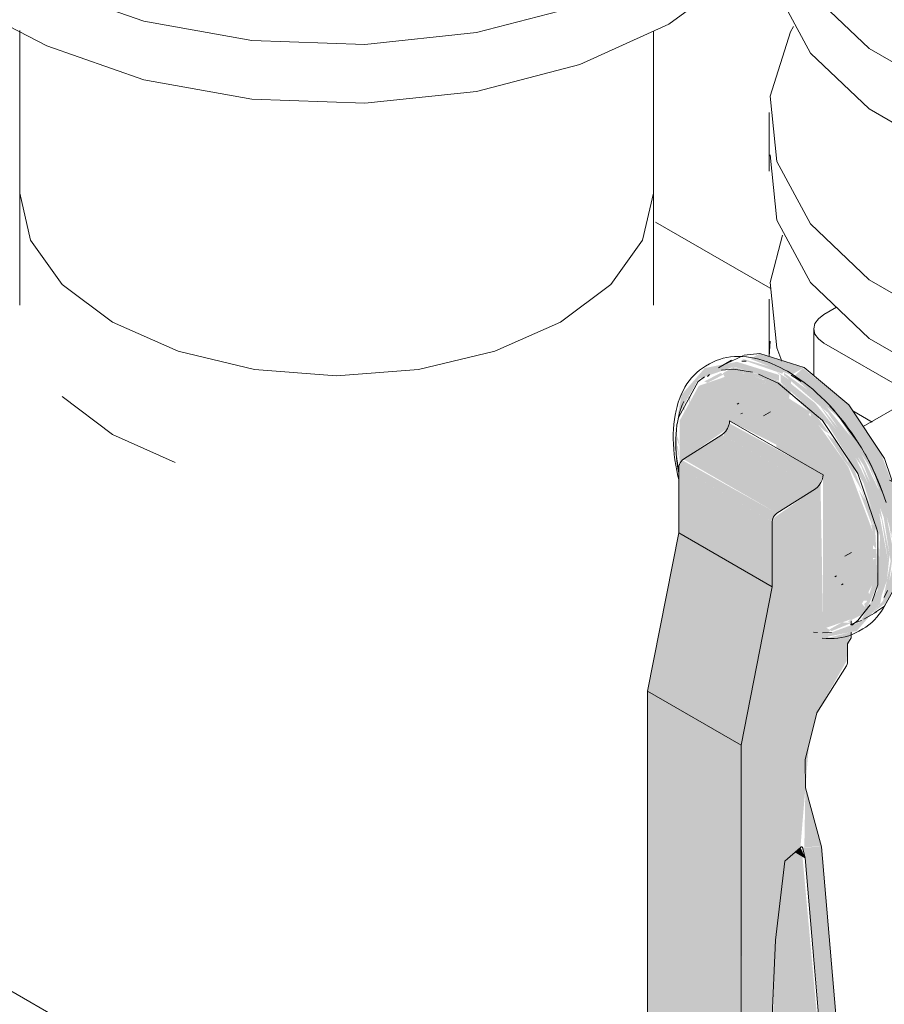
# Model space of a CAD drawing. Header units: metres. Extents: x -54598 to 1827199, y -329446 to -256744.
# Tile 322 of 474: x 204694 to 205067, y -284199 to -283775. Entities that reach past the tile are written whole.
import ezdxf

# ---------------------------------------------------------------- set-up
doc = ezdxf.new("R2010")
doc.units = ezdxf.units.M
doc.layers.add('P-PIPE', color=7, linetype='Continuous', lineweight=20)

# ---------------------------------------------------------------- blocks, each defined once
blk = doc.blocks.new('ADSK_СтальСварка_Врезка - Врезка стальная-712894-AKS11')
at = {"layer": 'P-PIPE', "color": 5}
for p, q in [((-19076.34, 10853.16), (-19076.34, 10844.99)), ((-18803.34, 10844.99), (-18803.34, 10853.16)), ((-19076.34, 10844.99), (-19076.34, 10804.8)), ((-18803.34, 10804.8), (-18803.34, 10844.99))]:
    blk.add_line(p, q, dxfattribs=at)
for points in [[(-19076.34, 10853.16, 0), (-19071.69, 10832.76, 0), (-19058.05, 10813.75, 0), (-19036.36, 10797.43, 0), (-19008.09, 10784.91, 0), (-18975.17, 10777.04, 0), (-18939.84, 10774.35, 0), (-18904.51, 10777.04, 0), (-18871.59, 10784.91, 0), (-18843.32, 10797.43, 0)], [(-18843.32, 10797.43, 0), (-18821.63, 10813.75, 0), (-18807.99, 10832.76, 0), (-18803.34, 10853.16, 0)], [(-19009.39, 10736.99, 0), (-19036.36, 10749.08, 0), (-19058.05, 10765.4, 0)]]:
    blk.add_polyline3d(points, dxfattribs=at)
blk = doc.blocks.new('VM_Фланец_ГОСТ 332591 - VM_Фланец_ГОСТ 33259-2015-V70-AKS11')
at = {"layer": 'P-PIPE'}
for p, q in [((-19142.34, 11033.93), (-19142.34, 11009.15)), ((-19142.33, 11009.15), (-19141.97, 11015.68)), ((-18821.63, 10994.52), (-18843.32, 10978.2))]:
    blk.add_line(p, q, dxfattribs=at)
for points in [[(-19136.59, 11061.57, 0), (-19141.97, 11040.99, 0), (-19139.02, 11012.85, 0), (-19136.9, 11007.02, 0)], [(-18796.65, 10951.26, 0), (-18766.55, 10973.45, 0), (-18751.87, 10990.46, 0)], [(-18843.32, 10978.2, 0), (-18871.59, 10965.68, 0), (-18904.51, 10957.81, 0), (-18939.84, 10955.12, 0), (-18975.17, 10957.81, 0), (-18993.12, 10961.38, 0)], [(-18751.6, 10965.54, 0), (-18766.55, 10948.13, 0), (-18796.65, 10925.95, 0)], [(-19090.5, 10955.81, 0), (-19064.73, 10941.9, 0), (-19022.95, 10927.32, 0), (-18976.34, 10918.93, 0), (-18927.61, 10917.23, 0), (-18879.6, 10922.31, 0), (-18835.08, 10933.88, 0), (-18796.65, 10951.26, 0)], [(-18796.65, 10925.95, 0), (-18835.08, 10908.57, 0), (-18879.6, 10897, 0), (-18927.61, 10891.92, 0), (-18976.34, 10893.62, 0), (-19022.95, 10902, 0), (-19064.73, 10916.59, 0), (-19085.1, 10927.17, 0)]]:
    blk.add_polyline3d(points, dxfattribs=at)
blk = doc.blocks.new('Tecofi_VPI4448-02_Затвор дисковый поворотный с ручкой - Затвор дисковый поворотный_VPI 4448-02-V71-AKS11')
at = {"layer": 'P-PIPE'}
for points in [[(-18747.8, 10775.25), (-18747.12, 10776.59), (-18765.22, 10781.72), (-18764.26, 10780.98), (-18748.43, 10775.47)], [(-18743.97, 10774.67), (-18738.32, 10777.94), (-18757.52, 10783.96), (-18761.58, 10781.62), (-18744.27, 10774.76)], [(-18709.1, 10671.86), (-18702.7, 10676.8), (-18695.16, 10690.54), (-18695.88, 10715.42), (-18705.35, 10741.17), (-18719.22, 10761.87), (-18738.86, 10777.62), (-18743.04, 10773.89), (-18722.97, 10755.83), (-18708.03, 10731.46), (-18700.82, 10706.72), (-18699.66, 10696.99), (-18699.6, 10694.4), (-18704.07, 10676.17), (-18704.4, 10677.23), (-18705.65, 10675.83), (-18708.63, 10672.41)], [(-18792.04, 10736.31), (-18790.4, 10738.36), (-18771.46, 10751.56), (-18770.49, 10754.93), (-18750.34, 10744.64), (-18750.34, 10769.28), (-18768.9, 10775.11), (-18783.78, 10769.99), (-18792.04, 10754.96), (-18792.04, 10736.45)], [(-18728.27, 10661.84), (-18715.69, 10664.28), (-18705.62, 10676), (-18702.13, 10694.26), (-18706.9, 10719.62), (-18718.43, 10743.59), (-18733.59, 10762.48), (-18748.43, 10774.45), (-18748.43, 10771.46), (-18728.04, 10753.13), (-18712.87, 10728.32), (-18705.65, 10705.21), (-18706.67, 10682.01), (-18714.29, 10668.15), (-18728.98, 10662.8)], [(-18704.67, 10675.82), (-18702.89, 10677.19), (-18699.92, 10698.64), (-18704.28, 10721.1), (-18715.82, 10745.08), (-18731.78, 10764.68), (-18747.12, 10775.65), (-18747.12, 10774.7), (-18728.08, 10758.34), (-18712.76, 10735.73), (-18704.09, 10713.36), (-18701.11, 10694.4), (-18704.4, 10677.23)], [(-18730.18, 10665.21), (-18716.89, 10669.77), (-18708.63, 10684.81), (-18708.63, 10706.8), (-18719.3, 10734.98), (-18733.59, 10755.2), (-18750.34, 10769.28), (-18750.34, 10743.3), (-18730.18, 10730.58), (-18730.18, 10666.66)], [(-18733.54, 10725.65), (-18731.85, 10727.24), (-18730.18, 10731.66), (-18770.6, 10753.85), (-18772.96, 10749.61), (-18772.96, 10748.42), (-18733.59, 10725.69)], [(-18750.09, 10715.09), (-18733.59, 10725.69), (-18773.84, 10748.92), (-18790.4, 10738.36), (-18750.34, 10715.23)], [(-18752.1, 10683.34), (-18752.1, 10711.48), (-18792.41, 10734.75), (-18792.41, 10706.61), (-18765.54, 10691.1)], [(-18752.1, 10711.48), (-18750.62, 10714.68), (-18750.69, 10715.43), (-18790.93, 10737.95), (-18792.34, 10734.71), (-18753.23, 10712.14)], [(-18705.65, 10683.86), (-18706.73, 10710.04), (-18716.45, 10735.76), (-18714.92, 10731.37), (-18706.67, 10705.21), (-18706.67, 10684.22)], [(-18765.54, 10615.09), (-18752.1, 10683.34), (-18792.41, 10706.61), (-18805.84, 10638.36)], [(-18765.54, 10322.86), (-18765.54, 10615.09), (-18805.84, 10638.36), (-18805.84, 10346.13)], [(-18720.84, 10365.97), (-18739.1, 10567.19), (-18742.2, 10568.98), (-18746.77, 10564.37), (-18750.75, 10531), (-18752.1, 10484.37), (-18752.1, 10384.02), (-18747.12, 10381.14)], [(-18737.88, 10566.49), (-18739.97, 10570.97), (-18742.2, 10568.98), (-18739.28, 10567.3)]]:
    blk.add_hatch(color=37, dxfattribs=at).paths.add_polyline_path(points)
h = blk.add_hatch(color=37, dxfattribs=at)
h.paths.add_polyline_path([(-18792.96, 10736.47), (-18793.46, 10754.33), (-18794.24, 10744.64), (-18793.27, 10738.41)])
h.paths.add_polyline_path([(-18792.83, 10757.17), (-18783.78, 10773.03), (-18768.64, 10778.23), (-18749.22, 10772.2), (-18749.24, 10774.73), (-18767.36, 10780.37), (-18781.16, 10777.69), (-18791.2, 10766.14), (-18792.04, 10761.49)])
h = blk.add_hatch(color=37, dxfattribs=at)
h.paths.add_polyline_path([(-18744.87, 10764.68), (-18744.66, 10766.38), (-18743.97, 10766.38), (-18744.37, 10768.05), (-18750.34, 10772.49), (-18768.9, 10778.14), (-18773.42, 10775.41), (-18772.62, 10773.83), (-18764.45, 10775.41), (-18755.71, 10772.75), (-18754.77, 10771.75), (-18755.78, 10770.99), (-18748.43, 10767.67), (-18746.09, 10765.71)])
h.paths.add_polyline_path([(-18743.97, 10770.85), (-18743.97, 10772.17), (-18750.34, 10776.14), (-18748.43, 10774.45), (-18746.09, 10772.57)])
h = blk.add_hatch(color=37, dxfattribs=at)
h.paths.add_polyline_path([(-18792.04, 10743.96), (-18792.86, 10748.36), (-18793.21, 10746.92), (-18792.11, 10744.14)])
h.paths.add_polyline_path([(-18792.04, 10738.47), (-18792.85, 10744.06), (-18793.45, 10743.96), (-18792.14, 10738.6)])
h.paths.add_polyline_path([(-18789.98, 10758.72), (-18789.85, 10761.31), (-18790.67, 10760.81)])
h.paths.add_polyline_path([(-18787.91, 10762.47), (-18787.13, 10765.71), (-18788.38, 10765.03)])
h.paths.add_polyline_path([(-18755.81, 10771), (-18754.41, 10772.14), (-18763.39, 10775.19), (-18768.64, 10775.29), (-18767.55, 10774.68), (-18758.83, 10771.95)])
h.paths.add_polyline_path([(-18780.06, 10771.27), (-18773.14, 10774.85), (-18774.35, 10775.56), (-18781.4, 10771.92), (-18780.69, 10771.57)])
h = blk.add_hatch(color=37, dxfattribs=at)
h.paths.add_polyline_path([(-18719.65, 10668.18), (-18712.18, 10671.97), (-18706.67, 10684.22), (-18707.82, 10710.27), (-18717.38, 10735.45), (-18733.59, 10757.87), (-18734.6, 10759.6), (-18735.8, 10760.84), (-18743.97, 10766.38), (-18743.04, 10765.28), (-18736.72, 10759.59), (-18735.59, 10758), (-18735.59, 10756.88), (-18729.74, 10750.62), (-18727.5, 10749.35), (-18719.49, 10737.84), (-18719, 10734.99), (-18716.45, 10730.05), (-18713.57, 10724.85), (-18708.51, 10710.02), (-18709.45, 10710.18), (-18708.63, 10706.57), (-18708.63, 10701.3), (-18707.29, 10699.57), (-18707.3, 10695.71), (-18708.42, 10695.35), (-18707.47, 10691.77), (-18708.63, 10690.31), (-18707.67, 10688.17), (-18711.42, 10676.83), (-18712.48, 10676), (-18712.18, 10674.62), (-18714.82, 10673.53), (-18718.16, 10669.34), (-18719.68, 10668.19)])
h.paths.add_polyline_path([(-18704.88, 10679.88), (-18702.7, 10686.09), (-18701.56, 10697.23), (-18706.41, 10721.1), (-18717.58, 10744.18), (-18732.53, 10762.93), (-18730.53, 10759.91), (-18713.74, 10735.4), (-18704.95, 10712.3), (-18702.13, 10694.26), (-18704.67, 10680.98)])
h.paths.add_polyline_path([(-18700.82, 10704.36), (-18701.3, 10711.45), (-18701.65, 10709.66), (-18700.85, 10704.56)])
h.paths.add_polyline_path([(-18705.44, 10723.77), (-18710.93, 10737.78), (-18710.09, 10734.48), (-18705.65, 10724.25)])
h = blk.add_hatch(color=37, dxfattribs=at)
h.paths.add_polyline_path([(-18726.68, 10664.17), (-18718.16, 10667.69), (-18722.06, 10668), (-18727.34, 10665.02), (-18727.06, 10664.66)])
h.paths.add_polyline_path([(-18712.76, 10677.29), (-18710.5, 10677.29), (-18709.97, 10679.2), (-18710.69, 10681.05), (-18712.1, 10678.5)])
h.paths.add_polyline_path([(-18714.82, 10673.53), (-18712.18, 10674.62), (-18713.47, 10676), (-18714.29, 10674.52)])
h.paths.add_polyline_path([(-18708.63, 10690.31), (-18707.04, 10692.31), (-18708.63, 10695.35), (-18708.63, 10692.69)])
h.paths.add_polyline_path([(-18708.63, 10684.81), (-18707.47, 10688.87), (-18708.63, 10690.31), (-18708.63, 10685.05)])
h.paths.add_polyline_path([(-18707.09, 10695.7), (-18707.3, 10699.7), (-18708.63, 10699.57), (-18708.63, 10695.8), (-18707.3, 10695.71)])
h.paths.add_polyline_path([(-18707.82, 10706.57), (-18711.54, 10719.88), (-18714.82, 10725.23), (-18707.92, 10706.8)])
h.paths.add_polyline_path([(-18716.23, 10731.61), (-18724.77, 10746.04), (-18728.73, 10749.35), (-18721.23, 10737.87), (-18716.26, 10731.64)])
h.paths.add_polyline_path([(-18736.42, 10757.58), (-18735.63, 10758.72), (-18743.97, 10763.93), (-18736.59, 10757.72)])
h = blk.add_hatch(color=37, dxfattribs=at)
h.paths.add_polyline_path([(-18730.83, 10571.24), (-18739.1, 10570.9), (-18737.7, 10564.37), (-18719.88, 10365.6), (-18718.45, 10365.97), (-18714.28, 10369.85), (-18713.8, 10370.79), (-18715.52, 10388.89), (-18717.58, 10394.45), (-18717.58, 10411.57), (-18719.63, 10416.08), (-18719.56, 10422.32), (-18718.55, 10426.7), (-18719.88, 10434.83), (-18721.86, 10439.04), (-18721.74, 10445.74), (-18720.84, 10452.65), (-18722.4, 10458.44), (-18724.09, 10462.02), (-18723.92, 10469.14), (-18722.58, 10474.13), (-18730.43, 10566.49)])
h.paths.add_polyline_path([(-18737.83, 10596.64), (-18738.28, 10571.17), (-18730.83, 10571.24), (-18735.93, 10589.76)])
h.paths.add_polyline_path([(-18763.42, 10321.64), (-18752.1, 10328.99), (-18751.8, 10505.59), (-18750.05, 10536.88), (-18746.7, 10564.95), (-18739.93, 10571.38), (-18736.32, 10615.09), (-18732.9, 10628.96), (-18720.06, 10651.35), (-18719.71, 10658.7), (-18718.16, 10662.83), (-18718.68, 10663.7), (-18727.92, 10661.37), (-18728.05, 10663.42), (-18727.06, 10664.66), (-18728.87, 10665.66), (-18730.18, 10665.21), (-18731.32, 10728.04), (-18733.59, 10725.62), (-18751.11, 10713.27), (-18752.1, 10711.05), (-18752.1, 10683.34), (-18765.54, 10615.09), (-18764.51, 10322.27)])
h.paths.add_polyline_path([(-18718.16, 10667.69), (-18718.72, 10668.5), (-18719.55, 10668.15)])
at = {"layer": 'P-PIPE', "color": 5}
for p, q in [((-18724.37, 10803.87), (-18729.83, 10800.72)), ((-18734.22, 10794.59), (-18734.22, 10774.49)), ((-18729.83, 10788.47), (-18650.63, 10742.75)), ((-18769.62, 10781.04), (-18775.27, 10777.77)), ((-18764.47, 10783.1), (-18771.77, 10779.6)), ((-18779.1, 10779.51), (-18780.81, 10778.52)), ((-18763.35, 10780.7), (-18765.26, 10780.66)), ((-18779.15, 10774.89), (-18780.07, 10773.98)), ((-18749.59, 10771.15), (-18758.03, 10775.08)), ((-18739.58, 10771.88), (-18743.97, 10774.67)), ((-18678.66, 10772.18), (-18712.87, 10752.43)), ((-18766.45, 10762.49), (-18767.16, 10762.08)), ((-18764.96, 10758.28), (-18765.67, 10757.87)), ((-18752.93, 10758.8), (-18755.82, 10757.13)), ((-18709.01, 10754.4), (-18717.43, 10759.26)), ((-18730.18, 10731.66), (-18770.49, 10754.93)), ((-18793.4, 10750.67), (-18793.5, 10749.42)), ((-18790.4, 10738.36), (-18773.84, 10748.92)), ((-18793.31, 10739.53), (-18792.51, 10733.78)), ((-18792.41, 10706.61), (-18792.41, 10734.75)), ((-18733.53, 10725.65), (-18750.09, 10715.09)), ((-18752.1, 10711.48), (-18752.1, 10683.34)), ((-18805.84, 10638.36), (-18792.41, 10706.61)), ((-18752.1, 10683.34), (-18792.41, 10706.61)), ((-18720.82, 10696.51), (-18717.93, 10698.18)), ((-18725.11, 10687.61), (-18724.4, 10688.02)), ((-18752.1, 10683.34), (-18765.54, 10615.09)), ((-18722.2, 10684.22), (-18721.5, 10684.63)), ((-18703.88, 10678.76), (-18702.52, 10681.71)), ((-18712.67, 10669.35), (-18707.02, 10672.61)), ((-18718.38, 10667.08), (-18713.65, 10668.82)), ((-18718.16, 10666.81), (-18718.16, 10668.69)), ((-18732.67, 10663.61), (-18734.36, 10663.82)), ((-18730.49, 10663.48), (-18726.61, 10663.69)), ((-18718.16, 10661.38), (-18718.16, 10663.8)), ((-18714.79, 10664.18), (-18713.08, 10665.16)), ((-18719.71, 10658.7), (-18718.16, 10661.38)), ((-18719.67, 10650.74), (-18719.71, 10658.7)), ((-18732.9, 10628.96), (-18720.15, 10649.22)), ((-18805.84, 10346.13), (-18805.84, 10638.36)), ((-18765.54, 10615.09), (-18805.84, 10638.36)), ((-18737.89, 10608.72), (-18732.9, 10628.96)), ((-18765.54, 10615.09), (-18765.54, 10322.86)), ((-18737.83, 10596.64), (-18737.89, 10608.72)), ((-18730.83, 10571.24), (-18737.83, 10596.64)), ((-18746.7, 10564.95), (-18739.97, 10570.97)), ((-18737.88, 10566.49), (-18742.2, 10568.98)), ((-18739.1, 10570.9), (-18737.88, 10566.49)), ((-18722.58, 10474.13), (-18730.83, 10571.24)), ((-18737.88, 10566.49), (-18720.84, 10365.97))]:
    blk.add_line(p, q, dxfattribs=at)
for points in [[(-18729.83, 10800.72, 0), (-18732.21, 10798.92, 0), (-18733.71, 10796.83, 0), (-18734.22, 10794.59, 0), (-18733.71, 10792.35, 0), (-18732.21, 10790.26, 0), (-18729.83, 10788.47, 0)], [(-18779.1, 10779.51, 0), (-18777.72, 10780.24, 0), (-18776.28, 10780.89, 0), (-18774.79, 10781.43, 0), (-18773.26, 10781.88, 0), (-18771.68, 10782.23, 0), (-18770.07, 10782.48, 0), (-18768.41, 10782.63, 0), (-18766.73, 10782.69, 0), (-18765.01, 10782.64, 0), (-18763.27, 10782.5, 0), (-18761.5, 10782.26, 0), (-18759.71, 10781.92, 0), (-18757.9, 10781.49, 0), (-18756.07, 10780.96, 0), (-18754.23, 10780.34, 0), (-18752.38, 10779.63, 0), (-18750.52, 10778.83, 0), (-18748.65, 10777.94, 0), (-18746.78, 10776.95, 0), (-18745.59, 10776.29, 0)], [(-18738.32, 10777.94, 0), (-18757.52, 10783.96, 0), (-18764.19, 10783.18, 0)], [(-18780.81, 10778.52, 0), (-18782.14, 10777.69, 0), (-18783.41, 10776.77, 0), (-18784.63, 10775.75, 0), (-18785.78, 10774.65, 0), (-18786.87, 10773.46, 0), (-18787.9, 10772.18, 0), (-18788.86, 10770.83, 0), (-18789.75, 10769.4, 0), (-18790.57, 10767.89, 0), (-18791.31, 10766.31, 0), (-18791.99, 10764.66, 0), (-18792.6, 10762.94, 0), (-18793.13, 10761.15, 0), (-18793.58, 10759.31, 0), (-18793.97, 10757.4, 0), (-18794.28, 10755.44, 0), (-18794.51, 10753.43, 0), (-18794.67, 10751.37, 0), (-18794.76, 10749.26, 0), (-18794.77, 10747.1, 0), (-18794.7, 10744.91, 0), (-18794.56, 10742.68, 0), (-18794.35, 10740.42, 0), (-18794.06, 10738.13, 0), (-18793.7, 10735.81, 0), (-18793.27, 10733.47, 0), (-18792.77, 10731.11, 0), (-18792.41, 10729.64, 0)], [(-18760.69, 10775.91, 0), (-18768.69, 10777.14, 0), (-18774.03, 10776.71, 0)], [(-18708.11, 10672.07, 0), (-18703.71, 10674.98, 0), (-18695.16, 10690.54, 0), (-18695.16, 10713.28, 0), (-18703.71, 10738.71, 0), (-18719.11, 10761.79, 0), (-18738.32, 10777.94, 0)], [(-18781.25, 10773.92, 0), (-18784.01, 10771.88, 0), (-18792.51, 10756.41, 0), (-18793.05, 10753.51, 0)], [(-18713.08, 10665.16, 0), (-18711.75, 10665.99, 0), (-18710.48, 10666.92, 0), (-18709.26, 10667.93, 0), (-18708.11, 10669.04, 0), (-18707.02, 10670.23, 0), (-18705.99, 10671.5, 0), (-18705.03, 10672.85, 0), (-18704.14, 10674.29, 0), (-18703.32, 10675.79, 0)], [(-18703.06, 10719.72, 0), (-18703.84, 10722.12, 0), (-18704.69, 10724.52, 0), (-18705.6, 10726.91, 0), (-18706.58, 10729.3, 0), (-18707.62, 10731.67, 0), (-18708.72, 10734.03, 0), (-18709.88, 10736.37, 0), (-18711.1, 10738.69, 0), (-18712.37, 10740.99, 0), (-18713.69, 10743.25, 0), (-18715.07, 10745.49, 0), (-18716.49, 10747.68, 0), (-18717.96, 10749.84, 0), (-18719.47, 10751.95, 0), (-18721.03, 10754.02, 0), (-18722.63, 10756.03, 0), (-18724.26, 10758, 0), (-18725.93, 10759.9, 0), (-18727.62, 10761.75, 0), (-18729.35, 10763.54, 0), (-18731.11, 10765.26, 0), (-18732.89, 10766.91, 0), (-18734.69, 10768.5, 0), (-18736.5, 10770.01, 0), (-18738.34, 10771.44, 0), (-18740.18, 10772.8, 0), (-18742.04, 10774.08, 0), (-18743.9, 10775.28, 0), (-18745.59, 10776.29, 0)], [(-18709.01, 10677.17, 0), (-18706.67, 10684.22, 0), (-18706.67, 10706.84, 0), (-18715.17, 10732.14, 0), (-18730.49, 10755.09, 0), (-18749.59, 10771.15, 0)], [(-18790.23, 10763.32, 0), (-18790.9, 10761.75, 0), (-18791.5, 10760.11, 0), (-18792.02, 10758.42, 0), (-18792.48, 10756.66, 0), (-18792.86, 10754.86, 0), (-18793.17, 10753, 0), (-18793.41, 10751.1, 0), (-18793.58, 10749.15, 0), (-18793.68, 10747.16, 0), (-18793.7, 10745.12, 0), (-18793.66, 10743.06, 0), (-18793.54, 10740.96, 0), (-18793.36, 10738.82, 0), (-18793.1, 10736.67, 0), (-18792.78, 10734.48, 0), (-18792.41, 10732.42, 0)], [(-18714.91, 10745.34, 0), (-18724.77, 10758.52, 0), (-18727.32, 10761.3, 0)], [(-18773.84, 10748.92, 0), (-18772.96, 10749.61, 0), (-18772.15, 10750.51, 0), (-18771.46, 10751.56, 0), (-18770.93, 10752.7, 0), (-18770.6, 10753.85, 0), (-18770.49, 10754.93, 0)], [(-18704.45, 10723.76, 0), (-18709.37, 10735.45, 0), (-18712.14, 10740.69, 0)], [(-18792.41, 10734.75, 0), (-18792.34, 10735.41, 0), (-18792.14, 10736.09, 0), (-18791.83, 10736.78, 0), (-18791.41, 10737.41, 0), (-18790.93, 10737.95, 0), (-18790.4, 10738.36, 0)], [(-18730.18, 10731.66, 0), (-18730.3, 10730.58, 0), (-18730.63, 10729.43, 0), (-18731.16, 10728.29, 0), (-18731.85, 10727.24, 0), (-18732.66, 10726.34, 0), (-18733.53, 10725.65, 0)], [(-18750.09, 10715.09, 0), (-18750.62, 10714.68, 0), (-18751.11, 10714.14, 0), (-18751.52, 10713.51, 0), (-18751.84, 10712.82, 0), (-18752.04, 10712.14, 0), (-18752.1, 10711.48, 0)], [(-18717.75, 10666.83, 0), (-18715.17, 10668.75, 0), (-18709.85, 10675.5, 0)], [(-18714.79, 10664.18, 0), (-18716.17, 10663.44, 0), (-18717.61, 10662.8, 0), (-18719.1, 10662.25, 0), (-18720.63, 10661.8, 0), (-18722.21, 10661.45, 0), (-18723.82, 10661.2, 0), (-18725.48, 10661.05, 0), (-18727.16, 10661, 0), (-18728.88, 10661.04, 0), (-18730.62, 10661.18, 0)], [(-18720.15, 10649.22, 0), (-18719.95, 10649.59, 0), (-18719.8, 10649.98, 0), (-18719.7, 10650.37, 0), (-18719.67, 10650.74, 0)], [(-18739.97, 10570.97, 0), (-18739.78, 10571.11, 0), (-18739.6, 10571.19, 0), (-18739.43, 10571.2, 0), (-18739.28, 10571.16, 0), (-18739.17, 10571.06, 0), (-18739.1, 10570.9, 0)], [(-18752.1, 10498.29, 0), (-18750.75, 10531, 0), (-18746.7, 10564.95, 0)]]:
    blk.add_polyline3d(points, dxfattribs=at)
blk = doc.blocks.new('VM_Фланец_ГОСТ 332591 - VM_Фланец_ГОСТ 33259-2015-V72-AKS11')
at = {"layer": 'P-PIPE'}
for p, q in [((-18753.43, 10887.88), (-18753.43, 10862.57)), ((-18348.43, 10862.57), (-18348.43, 10887.88)), ((-18444.52, 10838.53), (-18454.41, 10832.15)), ((-18423.54, 10797.01), (-18409.54, 10804.19))]:
    blk.add_line(p, q, dxfattribs=at)
for points in [[(-18742.95, 10925, 0), (-18744.26, 10922.66, 0), (-18753.06, 10894.94, 0), (-18750.12, 10866.8, 0), (-18735.59, 10839.9, 0), (-18710.34, 10815.78, 0), (-18675.82, 10795.85, 0), (-18634.04, 10781.26, 0), (-18587.43, 10772.88, 0), (-18538.71, 10771.18, 0), (-18490.69, 10776.26, 0), (-18446.17, 10787.83, 0), (-18441.28, 10789.59, 0)], [(-18372.84, 10832.24, 0), (-18357.6, 10853.1, 0), (-18348.8, 10880.82, 0), (-18351.75, 10908.95, 0), (-18354.65, 10916.61, 0)], [(-18454.41, 10832.15, 0), (-18482.68, 10819.63, 0), (-18515.6, 10811.75, 0), (-18550.93, 10809.07, 0), (-18586.26, 10811.75, 0), (-18619.18, 10819.63, 0), (-18647.45, 10832.15, 0), (-18669.15, 10848.47, 0), (-18682.78, 10867.48, 0), (-18685.39, 10874.33, 0)], [(-18409.03, 10779.16, 0), (-18446.17, 10762.51, 0), (-18490.69, 10750.95, 0), (-18538.71, 10745.87, 0), (-18587.43, 10747.57, 0), (-18634.04, 10755.95, 0), (-18675.82, 10770.53, 0), (-18710.34, 10790.46, 0), (-18735.59, 10814.58, 0), (-18750.12, 10841.49, 0), (-18753.06, 10869.63, 0)], [(-18418.08, 10869.8, 0), (-18419.08, 10867.48, 0), (-18421.11, 10863.55, 0)], [(-18348.48, 10864.85, 0), (-18348.8, 10855.51, 0), (-18357.6, 10827.78, 0), (-18377.64, 10802.08, 0)]]:
    blk.add_polyline3d(points, dxfattribs=at)
blk = doc.blocks.new('VM_Фланец_ГОСТ 332591 - VM_Фланец_ГОСТ 33259-2015-V73-AKS11')
at = {"layer": 'P-PIPE'}
for p, q in [((-18753.43, 10807.45), (-18753.43, 10782.68)), ((-18348.43, 10782.14), (-18348.43, 10807.45)), ((-18753.42, 10782.67), (-18753.06, 10789.2)), ((-18432.72, 10768.05), (-18454.41, 10751.73))]:
    blk.add_line(p, q, dxfattribs=at)
for points in [[(-18747.75, 10834.93, 0), (-18753.06, 10814.51, 0), (-18750.12, 10786.38, 0), (-18748.05, 10780.69, 0)], [(-18377.64, 10746.97, 0), (-18357.6, 10772.67, 0), (-18348.8, 10800.39, 0), (-18351.75, 10828.53, 0), (-18354.11, 10834.92, 0)], [(-18348.48, 10784.43, 0), (-18348.8, 10775.08, 0), (-18357.6, 10747.36, 0), (-18377.64, 10721.66, 0)], [(-18454.41, 10751.73, 0), (-18482.68, 10739.2, 0), (-18515.6, 10731.33, 0), (-18550.93, 10728.64, 0), (-18586.26, 10731.33, 0), (-18604.21, 10734.9, 0)], [(-18701.59, 10729.34, 0), (-18675.82, 10715.42, 0), (-18634.04, 10700.84, 0), (-18587.43, 10692.45, 0), (-18538.71, 10690.75, 0), (-18490.69, 10695.83, 0), (-18446.17, 10707.4, 0), (-18409.72, 10723.66, 0)], [(-18413.85, 10696.1, 0), (-18446.17, 10682.09, 0), (-18490.69, 10670.52, 0), (-18538.71, 10665.44, 0), (-18587.43, 10667.14, 0), (-18634.04, 10675.53, 0), (-18675.82, 10690.11, 0), (-18696.19, 10700.7, 0)]]:
    blk.add_polyline3d(points, dxfattribs=at)
blk = doc.blocks.new('Tecofi_F4240NA_Dn125_400_Фильтр сетчатый - Фильтр сетчатый-V74-AKS11')
at = {"layer": 'P-PIPE', "color": 5}
for points in [[(-18750.04, 11008.91, 0), (-18753.06, 10994.71, 0), (-18750.12, 10966.58, 0), (-18735.59, 10939.67, 0), (-18710.34, 10915.55, 0), (-18675.82, 10895.62, 0), (-18634.04, 10881.04, 0), (-18587.43, 10872.66, 0), (-18538.71, 10870.95, 0), (-18490.69, 10876.03, 0), (-18446.17, 10887.6, 0), (-18413.79, 10901.65, 0)], [(-18417.58, 10873.56, 0), (-18446.17, 10861.47, 0), (-18490.69, 10849.91, 0), (-18538.71, 10844.83, 0), (-18587.43, 10846.53, 0), (-18634.04, 10854.91, 0), (-18675.82, 10869.49, 0), (-18710.34, 10889.42, 0), (-18735.59, 10913.54, 0), (-18750.12, 10940.45, 0), (-18753.06, 10968.58, 0)]]:
    blk.add_polyline3d(points, dxfattribs=at)
blk = doc.blocks.new('fasdfsf')
at = {"layer": 'P-PIPE', "color": 5}
for p, q in [((439743.21, 102254.76), (439743.21, 102184.63)), ((440016.21, 102184.63), (440016.21, 102254.4)), ((440066.49, 102143.58), (440017.14, 102172.08)), ((439669.35, 101880.97), (440013.71, 101682.16))]:
    blk.add_line(p, q, dxfattribs=at)
for points in [[(439783.19, 102128.91, 0), (439761.5, 102145.23, 0), (439747.86, 102164.24, 0), (439743.21, 102184.63, 0)], [(440016.21, 102184.63, 0), (440011.56, 102164.24, 0), (439997.92, 102145.23, 0), (439976.23, 102128.91, 0)], [(439976.23, 102128.91, 0), (439947.96, 102116.38, 0), (439915.04, 102108.51, 0), (439879.71, 102105.82, 0), (439844.38, 102108.51, 0), (439811.46, 102116.38, 0), (439783.19, 102128.91, 0)]]:
    blk.add_polyline3d(points, dxfattribs=at)
for name in ['Tecofi_F4240NA_Dn125_400_Фильтр сетчатый - Фильтр сетчатый-V74-AKS11', 'Tecofi_VPI4448-02_Затвор дисковый поворотный с ручкой - Затвор дисковый поворотный_VPI 4448-02-V71-AKS11', 'ADSK_СтальСварка_Врезка - Врезка стальная-712894-AKS11']:
    blk.add_blockref(name, (458819.55, 91331.47), dxfattribs=at)
at = {"layer": 'P-PIPE'}
for name in ['VM_Фланец_ГОСТ 332591 - VM_Фланец_ГОСТ 33259-2015-V70-AKS11', 'VM_Фланец_ГОСТ 332591 - VM_Фланец_ГОСТ 33259-2015-V72-AKS11', 'VM_Фланец_ГОСТ 332591 - VM_Фланец_ГОСТ 33259-2015-V73-AKS11']:
    blk.add_blockref(name, (458819.55, 91331.47), dxfattribs=at)

msp = doc.modelspace()

# ---------------------------------------------------------------- block references
at = {"color": 5, "lineweight": 30}
msp.add_blockref('fasdfsf', (-235048.77, -386034.09), dxfattribs=at)

doc.saveas('drawing.dxf')
